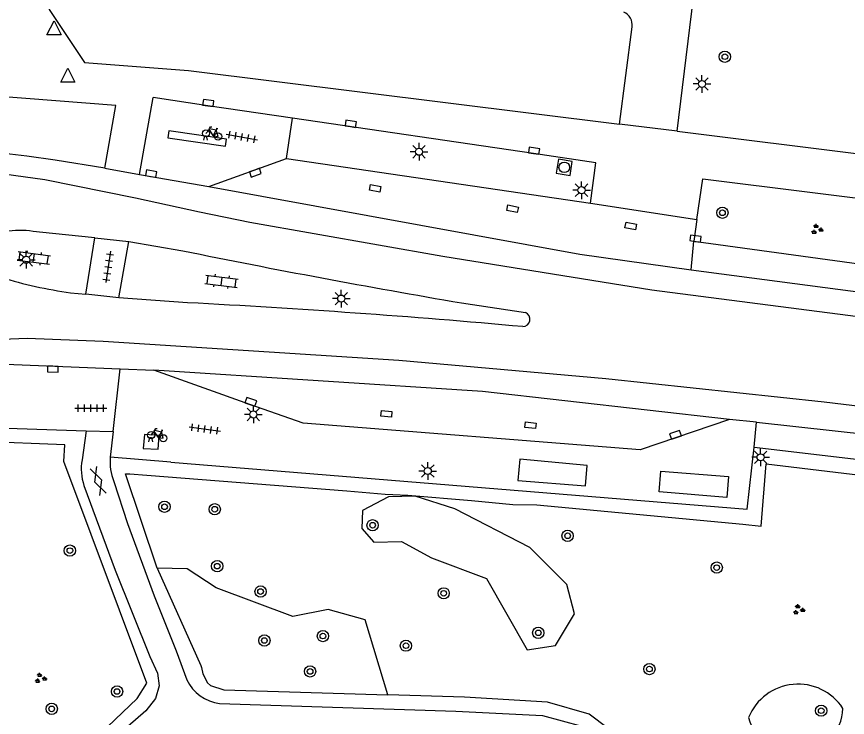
# Model space of a CAD drawing. Extents: x 131000 to 133014, y 396499 to 399001.
# Drawn here: x 131320.7 to 131379.5, y 397023 to 397072.5 of the extents above; entities that cross this region are included whole.
import ezdxf

# ---------------------------------------------------------------- set-up
doc = ezdxf.new("R2010")
doc.units = 0
for name, color, linetype in [('gg-bbg-abri', 7, 'Continuous'), ('gg-knt-verharding', 7, 'Continuous'), ('gg-knt-verharding nz', 7, 'Continuous'), ('gt-grn-groengrens', 7, 'Continuous'), ('gt-grn-weggrens', 7, 'Continuous'), ('gt-symb-boom', 7, 'Continuous'), ('gt-symb-fietsenrek', 7, 'Continuous'), ('gt-symb-gesloten verharding', 7, 'Continuous'), ('gt-symb-groenvak', 7, 'Continuous'), ('gt-symb-klinker verharding', 7, 'Continuous'), ('gt-symb-kolk', 7, 'Continuous'), ('gt-symb-kolk center center', 7, 'Continuous'), ('gt-symb-lichtmast', 7, 'Continuous'), ('gt-symb-rioolschacht', 7, 'Continuous'), ('gt-symb-tegel verharding', 7, 'Continuous'), ('gt-symb-waterafsluiter', 7, 'Continuous')]:
    doc.layers.add(name, color=color, linetype=linetype)

# ---------------------------------------------------------------- blocks, each defined once
blk = doc.blocks.new('gt0-KOLK')
at = {"layer": 'gt-symb-kolk'}
blk.add_lwpolyline([(0, 0), (0.375, 0), (0.375, 0.4), (-0.375, 0.4), (-0.375, 0), (0, 0)], dxfattribs=at)
blk = doc.blocks.new('gt0-BOOM')
at = {"layer": 'gt-symb-boom'}
for radius in [0.4, 0.2]:
    blk.add_circle((0, 0), radius, dxfattribs=at)
blk = doc.blocks.new('gt0-LMAST')
at = {"layer": 'gt-symb-lichtmast'}
for p, q in [((-0.005, 0.246), (-0.005, 0.621)), ((-0.182, 0.173), (-0.447, 0.438)), ((0.172, 0.173), (0.437, 0.438)), ((-0.255, -0.004), (-0.63, -0.004)), ((-0.182, -0.181), (-0.447, -0.446)), ((-0.005, -0.254), (-0.005, -0.629)), ((0.437, -0.446), (0.172, -0.181)), ((0.245, -0.004), (0.62, -0.004))]:
    blk.add_line(p, q, dxfattribs=at)
blk.add_circle((-0.005, -0.004), 0.25, dxfattribs=at)
blk = doc.blocks.new('gt0-GRVAK')
at = {"layer": 'gt-symb-groenvak'}
for p, q in [((-0.11, 0.189), (-0.228, 0.24)), ((-0.182, 0.153), (0.088, 0.153)), ((-0.091, 0.211), (-0.156, 0.322)), ((-0.047, 0.214), (-0.047, 0.393)), ((-0.004, 0.211), (0.061, 0.322)), ((0.015, 0.189), (0.133, 0.24)), ((0.262, -0.052), (0.197, 0.059)), ((0.305, -0.049), (0.305, 0.13)), ((0.349, -0.052), (0.414, 0.059)), ((-0.245, -0.228), (-0.363, -0.177)), ((-0.318, -0.264), (-0.047, -0.264)), ((-0.226, -0.206), (-0.291, -0.095)), ((-0.183, -0.203), (-0.183, -0.024)), ((-0.139, -0.206), (-0.074, -0.095)), ((-0.12, -0.228), (-0.002, -0.177)), ((0.243, -0.074), (0.125, -0.023)), ((0.17, -0.11), (0.441, -0.11)), ((0.368, -0.074), (0.486, -0.023))]:
    blk.add_line(p, q, dxfattribs=at)
blk = doc.blocks.new('gt0-WAFSL')
at = {"layer": 'gt-symb-waterafsluiter'}
for p, q in [((-0.5, -0.333), (0, 0.667)), ((0, 0.667), (0.5, -0.333)), ((0.5, -0.333), (-0.5, -0.333))]:
    blk.add_line(p, q, dxfattribs=at)
blk = doc.blocks.new('gt0-FREK')
at = {"layer": 'gt-symb-fietsenrek'}
for p, q in [((0.259, 0.762), (0.294, 0.823)), ((0.54, 0.335), (0.259, 0.762)), ((0.294, 0.823), (0.767, 0.714)), ((0.767, 0.714), (0.54, 0.335)), ((0.757, 0.841), (0.866, 0.816)), ((0.767, 0.714), (0.84, 0.822)), ((0.895, 0.252), (0.767, 0.714))]:
    blk.add_line(p, q, dxfattribs=at)
for points in [[(0.036, 0.476), (0.228, 0.708), (0.259, 0.762)], [(0.294, 0.823), (0.36, 0.937), (0.452, 0.935)], [(-0.124, 0), (-0.047, 0.312), (0.053, 0.312), (0.12, 0)], [(0.54, 0.335), (0.555, 0.305), (0.895, 0.252)]]:
    blk.add_lwpolyline(points, dxfattribs=at)
for centre in [(0.036, 0.476), (0.895, 0.252)]:
    blk.add_circle(centre, 0.252, dxfattribs=at)
blk = doc.blocks.new('gt0-TEG1')
at = {"layer": 'gt-symb-tegel verharding'}
for p, q in [((-1.125, 0), (1.125, 0)), ((-0.9, -0.25), (-0.9, 0.25)), ((-0.45, -0.25), (-0.45, 0.25)), ((0, -0.25), (0, 0.25)), ((0.45, -0.25), (0.45, 0.25)), ((0.9, -0.25), (0.9, 0.25))]:
    blk.add_line(p, q, dxfattribs=at)
blk = doc.blocks.new('gt0-KOLKCC')
at = {"layer": 'gt-symb-kolk center center'}
blk.add_lwpolyline([(-0.375, 0.2), (0.375, 0.2), (0.375, -0.2), (-0.375, -0.2)], close=True, dxfattribs=at)
blk = doc.blocks.new('gt0-RS')
at = {"layer": 'gt-symb-rioolschacht'}
blk.add_lwpolyline([(-0.5, -0.5), (0.5, -0.5), (0.5, 0.5), (-0.5, 0.5)], close=True, dxfattribs=at)
blk.add_circle((0, 0), 0.375, dxfattribs=at)
blk = doc.blocks.new('gt0-KL1')
at = {"layer": 'gt-symb-klinker verharding'}
for p, q in [((-1.15, 0.3), (1.15, 0.3)), ((-1, -0.3), (-1, 0.3)), ((-0.5, 0.3), (-0.5, 0.45)), ((0, -0.3), (0, 0.3)), ((0.5, 0.3), (0.5, 0.45)), ((1, -0.3), (1, 0.3)), ((-1.15, -0.3), (1.15, -0.3)), ((-0.5, -0.45), (-0.5, -0.3)), ((0.5, -0.45), (0.5, -0.3))]:
    blk.add_line(p, q, dxfattribs=at)
blk = doc.blocks.new('gt0-GESVH1')
at = {"layer": 'gt-symb-gesloten verharding'}
for p, q in [((-0.992, -0.261), (0.008, 0.239)), ((0.008, -0.261), (-0.992, 0.239)), ((0.008, 0.239), (1.008, -0.261)), ((1.008, 0.239), (0.008, -0.261))]:
    blk.add_line(p, q, dxfattribs=at)

msp = doc.modelspace()

# ---------------------------------------------------------------- linework, layer by layer
at = {"layer": 'gg-bbg-abri'}
for points in [[(131360.939, 397039.335), (131361.065, 397040.782), (131356.3, 397041.216), (131356.161, 397039.705), (131360.939, 397039.335)], [(131366.152, 397038.917), (131366.263, 397040.372), (131371.063, 397040.006), (131370.949, 397038.51), (131366.152, 397038.917)]]:
    msp.add_lwpolyline(points, dxfattribs=at)
at = {"layer": 'gg-knt-verharding'}
for p, q in [((131367.419, 397064.418), (131368.815, 397075.824)), ((131363.348, 397064.926), (131364.245, 397071.802)), ((131332.884, 397068.722), (131363.348, 397064.926)), ((131329.411, 397061.368), (131330.382, 397066.809)), ((131367.419, 397064.418), (131363.348, 397064.926)), ((131367.419, 397064.418), (131431.669, 397056.431)), ((131334.312, 397060.507), (131339.809, 397062.486)), ((131339.809, 397062.486), (131361.3, 397059.33)), ((131326.969, 397061.798), (131329.411, 397061.368)), ((131329.411, 397061.368), (131334.312, 397060.507)), ((131361.3, 397059.33), (131368.83, 397058.185)), ((131368.83, 397058.185), (131368.61, 397056.643)), ((131325.617, 397052.896), (131326.266, 397056.885)), ((131326.266, 397056.885), (131328.667, 397056.614)), ((131327.969, 397052.64), (131328.667, 397056.614)), ((131328.667, 397056.614), (131332.476, 397055.963)), ((131324.554, 397052.993), (131325.617, 397052.896)), ((131327.969, 397052.64), (131325.617, 397052.896)), ((131332.816, 397052.289), (131327.969, 397052.64)), ((131352.177, 397052.281), (131356.707, 397051.593)), ((131318.738, 397047.991), (131328.055, 397047.619)), ((131328.055, 397047.619), (131330.429, 397047.524)), ((131373.027, 397043.852), (131371.13, 397044.035)), ((131318.103, 397043.482), (131325.647, 397043.217)), ((131372.868, 397042.081), (131373.027, 397043.852)), ((131325.647, 397043.217), (131325.359, 397041.171)), ((131325.647, 397043.217), (131327.552, 397043.186)), ((131327.552, 397043.186), (131327.345, 397041.363)), ((131331.632, 397041.004), (131327.345, 397041.363))]:
    msp.add_line(p, q, dxfattribs=at)
for points in [[(131319.404, 397076.056), (131323.263, 397075.72), (131323.043, 397073.026), (131325.544, 397069.279), (131332.884, 397068.722)], [(131326.969, 397061.798), (131327.743, 397066.239), (131314.684, 397067.252)], [(131340.229, 397065.345), (131334.249, 397066.22), (131330.382, 397066.809)], [(131361.3, 397059.33), (131361.674, 397062.184), (131357.281, 397062.848), (131340.229, 397065.345)], [(131326.969, 397061.798), (131323.461, 397062.375), (131321.461, 397062.647), (131319.026, 397062.93)], [(131368.83, 397058.185), (131369.24, 397061.05), (131392.697, 397058.138)], [(131326.266, 397056.885), (131323.269, 397057.179), (131321.895, 397057.332)], [(131368.61, 397056.643), (131383.91, 397054.55), (131392.124, 397053.532)], [(131371.13, 397044.035), (131364.823, 397041.873), (131341.002, 397043.765), (131337.227, 397045.092), (131330.429, 397047.524)], [(131331.632, 397041.004), (131372.376, 397037.69), (131372.868, 397042.081)], [(131372.868, 397042.081), (131400.75, 397038.79), (131488.995, 397027.848)], [(131325.497, 397039.352), (131327.708, 397033.37), (131330.151, 397027.275), (131330.7, 397026.09)], [(131327.598, 397039.651), (131328.583, 397036.674), (131330.454, 397031.555), (131332.012, 397027.668), (131332.774, 397025.606)], [(131330.7, 397026.09), (131330.8, 397025.18), (131330.55, 397024.29), (131329.88, 397023.41), (131326.05, 397020.1), (131324.2, 397018.27), (131323.85, 397017.44), (131321.43, 397013.91), (131319.98, 397010.57)], [(131335.08, 397023.93), (131351.784, 397023.385), (131357.912, 397023.095), (131360.689, 397022.326), (131362.511, 397021.089), (131367.108, 397017.452), (131373.808, 397013.424), (131386.05, 397007.249), (131394.541, 397003.136), (131395.513, 397002.806)]]:
    msp.add_lwpolyline(points, dxfattribs=at)
for centre, radius, start, end in [((131363.259, 397071.94), 0.995, 352.00242, 66.88844), ((131320.951, 397051.47), 5.937, 80.84857, 119.0032), ((131459.13, 397679.092), 635.87, 258.510891, 260.316883), ((131329.287, 397086.12), 33.463, 253.24644, 261.86887), ((131300.159, 396427.468), 625.674, 84.831624, 87.008135), ((131356.507, 397051.115), 0.518, 271.61101, 67.32357), ((131328.939, 397040.528), 3.637, 169.81379, 198.86317), ((131331.342, 397041.079), 4.007, 175.93556, 200.87713), ((131335.488, 397026.916), 3.013, 205.76078, 262.21994)]:
    msp.add_arc(centre, radius, start, end, dxfattribs=at)
at = {"layer": 'gg-knt-verharding nz'}
for p, q in [((131339.809, 397062.486), (131340.229, 397065.345)), ((131327.552, 397043.186), (131328.055, 397047.619))]:
    msp.add_line(p, q, dxfattribs=at)
for points in [[(131331.488, 397064.457), (131331.423, 397063.962), (131335.496, 397063.374), (131335.562, 397063.87), (131331.488, 397064.457)], [(131490.265, 397037.49), (131439.134, 397043.777), (131382.95, 397050.935), (131365.648, 397053.188), (131350.864, 397055.555), (131337.213, 397057.974), (131333.661, 397058.703), (131329.134, 397059.693), (131322.739, 397060.994), (131319.823, 397061.392), (131316.282, 397061.619), (131314.001, 397061.411), (131312.41, 397060.918), (131310.82, 397060.123), (131308.965, 397058.721), (131307.563, 397057.167), (131306.314, 397054.667), (131305.855, 397051.988), (131300.68, 397010.579)], [(131334.312, 397060.507), (131360.553, 397055.714), (131368.42, 397054.628)], [(131368.42, 397054.628), (131397.376, 397050.795), (131446.071, 397044.786), (131490.098, 397039.378)], [(131315.729, 397049.129), (131316.918, 397049.427), (131318.51, 397049.675), (131321.472, 397049.78), (131326.856, 397049.568), (131347.747, 397048.224), (131362.394, 397046.93), (131377.82, 397045.276), (131391.078, 397043.677), (131481.396, 397032.53), (131489.416, 397031.593)], [(131371.13, 397044.035), (131353.662, 397046.003), (131330.429, 397047.524)], [(131373.027, 397043.852), (131405.771, 397040.234), (131418.034, 397038.6), (131422.915, 397037.883), (131475.838, 397031.621), (131489.198, 397029.848)], [(131330.807, 397042.909), (131329.763, 397042.961), (131329.685, 397041.974), (131330.729, 397041.921), (131330.807, 397042.909)]]:
    msp.add_lwpolyline(points, dxfattribs=at)
at = {"layer": 'gt-grn-groengrens'}
for points in [[(131316.906, 397003.761), (131317.093, 397004.298), (131318.299, 397008.807), (131320.492, 397014.288), (131323.507, 397018.81), (131329.262, 397024.292), (131329.948, 397025.388), (131324.076, 397041.068), (131324.139, 397042.231), (131318.168, 397042.479), (131316.992, 397042.277), (131316.248, 397042.184), (131315.338, 397041.547), (131314.536, 397040.645), (131314.188, 397039.949), (131309.979, 397006.151), (131309.89, 397005.172), (131310.249, 397004.598)], [(131330.659, 397033.507), (131328.423, 397040.179), (131328.741, 397040.179), (131329.934, 397040.1), (131344.087, 397038.987), (131346.79, 397038.748), (131348.38, 397038.669), (131352.889, 397038.293), (131355.813, 397038.017), (131357.497, 397037.989), (131372.079, 397036.633), (131373.363, 397036.495), (131373.714, 397040.883), (131439.794, 397032.936), (131520.819, 397022.911)], [(131345.134, 397036.317), (131345.986, 397035.342), (131347.933, 397035.403), (131350.064, 397034.246), (131353.959, 397032.785), (131356.819, 397027.73), (131358.828, 397028.034), (131360.167, 397030.288), (131359.619, 397032.358), (131357.002, 397034.977), (131351.707, 397037.718), (131348.915, 397038.596), (131347.021, 397038.57), (131345.195, 397037.596), (131345.134, 397036.317)], [(131346.985, 397024.546), (131345.377, 397029.861), (131342.76, 397030.592), (131340.265, 397030.105), (131334.848, 397032.115), (131332.779, 397033.455), (131330.659, 397033.507)], [(131330.659, 397033.507), (131333.755, 397026.621), (131333.815, 397026.479), (131333.908, 397026.026), (131334.239, 397025.399), (131334.446, 397025.215), (131335.372, 397024.899), (131346.985, 397024.546)], [(131367.915, 397018.115), (131361.207, 397023.187), (131358.257, 397024.039), (131352.402, 397024.385), (131346.985, 397024.546)]]:
    msp.add_lwpolyline(points, dxfattribs=at)
for centre, radius, start, end in [((131375.979, 397021.535), 3.777, 33.08348, 157.90347), ((131375.784, 397023.707), 3.362, 276.10254, 358.12198), ((131375.8, 397023.765), 3.418, 193.69264, 275.72488)]:
    msp.add_arc(centre, radius, start, end, dxfattribs=at)
at = {"layer": 'gt-grn-weggrens'}
msp.add_line((131368.42, 397054.628), (131368.61, 397056.643), dxfattribs=at)

# ---------------------------------------------------------------- block references
at = {"layer": 'gt-symb-boom'}
for p, rotation in [((131370.799, 397069.695), 172.9957407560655), ((131359.685, 397035.801), -4.302011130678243), ((131357.613, 397028.938), -4.302011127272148)]:
    msp.add_blockref('gt0-BOOM', p, dxfattribs=dict(at, rotation=rotation))
for p in [(131370.627, 397058.653), (131331.19, 397037.856), (131334.74, 397037.681), (131345.9, 397036.551), (131324.497, 397034.752), (131334.914, 397033.654), (131370.222, 397033.551), (131337.978, 397031.859), (131350.923, 397031.733), (131338.249, 397028.396), (131342.388, 397028.711), (131348.257, 397028.03), (131341.482, 397026.207), (131365.468, 397026.376), (131327.831, 397024.788), (131323.213, 397023.56), (131377.609, 397023.432)]:
    msp.add_blockref('gt0-BOOM', p, dxfattribs=at)
at = {"layer": 'gt-symb-fietsenrek'}
for p in [(131334.084, 397063.796), (131330.21, 397042.451)]:
    msp.add_blockref('gt0-FREK', p, dxfattribs=at)
at = {"layer": 'gt-symb-gesloten verharding', "rotation": -70.49642676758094}
msp.add_blockref('gt0-GESVH1', (131326.506, 397039.694), dxfattribs=at)
at = {"layer": 'gt-symb-groenvak'}
for p in [(131377.298, 397057.48), (131376.006, 397030.571), (131322.407, 397025.722)]:
    msp.add_blockref('gt0-GRVAK', p, dxfattribs=at)
at = {"layer": 'gt-symb-klinker verharding'}
for p, rotation in [((131321.949, 397055.462), -7.295560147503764), ((131335.223, 397053.804), -7.181878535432)]:
    msp.add_blockref('gt0-KL1', p, dxfattribs=dict(at, rotation=rotation))
at = {"layer": 'gt-symb-kolk'}
for p, rotation in [((131334.249, 397066.22), -8.275892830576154), ((131344.327, 397064.75), -8.340866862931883), ((131357.281, 397062.848), -8.567589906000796), ((131330.205, 397061.229), -9.961516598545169), ((131337.54, 397061.678), -160.0609520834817), ((131368.701, 397056.632), -7.530253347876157), ((131323.303, 397047.797), 177.59258615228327), ((131337.227, 397045.092), -19.6846427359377), ((131367.376, 397042.752), 19.033079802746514)]:
    msp.add_blockref('gt0-KOLK', p, dxfattribs=dict(at, rotation=rotation))
at = {"layer": 'gt-symb-kolk center center'}
for p, rotation in [((131346.081, 397060.384), -10.30997039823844), ((131355.793, 397058.936), -11.882758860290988), ((131364.145, 397057.712), -10.950434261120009), ((131346.87, 397044.438), 174.31791505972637), ((131357.054, 397043.627), -6.833672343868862)]:
    msp.add_blockref('gt0-KOLKCC', p, dxfattribs=dict(at, rotation=rotation))
at = {"layer": 'gt-symb-lichtmast'}
for p in [(131369.185, 397067.772), (131349.188, 397062.973), (131360.672, 397060.256), (131321.415, 397055.332), (131343.688, 397052.587), (131337.477, 397044.388), (131373.331, 397041.362), (131349.805, 397040.385)]:
    msp.add_blockref('gt0-LMAST', p, dxfattribs=at)
at = {"layer": 'gt-symb-rioolschacht', "rotation": -98.85942931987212}
msp.add_blockref('gt0-RS', (131359.447, 397061.866), dxfattribs=at)
at = {"layer": 'gt-symb-tegel verharding'}
for p, rotation in [((131336.662, 397064.017), -10.433024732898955), ((131327.209, 397054.823), -98.16250946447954), ((131334.036, 397043.351), -7.64386978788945)]:
    msp.add_blockref('gt0-TEG1', p, dxfattribs=dict(at, rotation=rotation))
msp.add_blockref('gt0-TEG1', (131325.982, 397044.831), dxfattribs=at)
at = {"layer": 'gt-symb-waterafsluiter'}
for p in [(131323.378, 397071.566), (131324.358, 397068.226)]:
    msp.add_blockref('gt0-WAFSL', p, dxfattribs=at)

doc.saveas('drawing.dxf')
